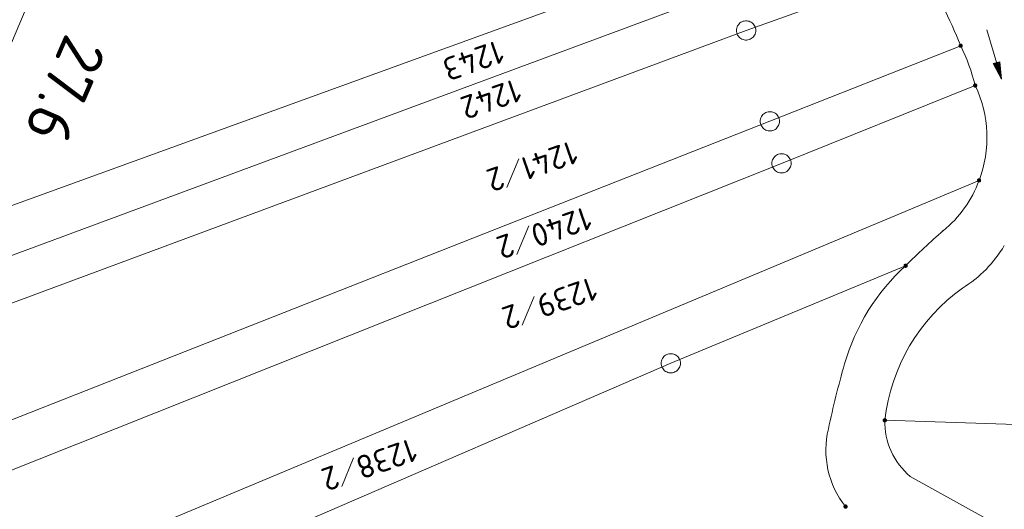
# Model space of a CAD drawing. Header units: metres. Extents: x 3425540 to 3446143, y 5432760 to 5444637.
# Tile 476 of 656: x 3436848 to 3436925, y 5443484 to 5443522. Entities that reach past the tile are written whole.
import ezdxf
from ezdxf.enums import TextEntityAlignment as Align

# ---------------------------------------------------------------- set-up
doc = ezdxf.new("R2010")
doc.units = ezdxf.units.M
for name, color, linetype, lineweight in [('B_Bestand', 9, 'Continuous', 18), ('B_Böschung', 9, 'Continuous', 18), ('B_Flurgrenzen', 9, 'Continuous', 18), ('B_Kilometrierung', 9, 'Continuous', 25)]:
    doc.layers.add(name, color=color, linetype=linetype, lineweight=lineweight)
doc.styles.get("Standard").update_dxf_attribs({"font": 'isocpeur.ttf'})

msp = doc.modelspace()

# ---------------------------------------------------------------- linework, layer by layer
at = {"layer": 'B_Bestand'}
for points in [[(3436923.29, 5443520.881), (3436924.421, 5443517.045), (3436923.786, 5443518.253), (3436924.299, 5443518.404), (3436924.421, 5443517.045)], [(3436923.86, 5443518.225), (3436924.355, 5443517.271), (3436924.252, 5443518.341), (3436923.86, 5443518.225)], [(3436923.918, 5443518.193), (3436924.301, 5443517.452), (3436924.22, 5443518.282), (3436923.918, 5443518.193)], [(3436923.977, 5443518.161), (3436924.243, 5443517.649), (3436924.189, 5443518.224), (3436923.977, 5443518.161)], [(3436924.036, 5443518.129), (3436924.19, 5443517.83), (3436924.157, 5443518.165), (3436924.036, 5443518.129)]]:
    msp.add_lwpolyline(points, dxfattribs=at)
at = {"layer": 'B_Böschung'}
msp.add_lwpolyline([(3436949.599, 5443755.213), (3436943.844, 5443739.775), (3436928.935, 5443705.578), (3436904.105, 5443648.88), (3436886.328, 5443608.486), (3436883.842, 5443603.534), (3436880.591, 5443595.52), (3436863.263, 5443557.28), (3436848.377, 5443521.878), (3436825.857, 5443468.664), (3436811.317, 5443436.606), (3436807.27, 5443427.302), (3436803.61, 5443420.851), (3436801.112, 5443415.272), (3436789.91, 5443388.974), (3436772.441, 5443349.386), (3436753.755, 5443307.835), (3436752.651, 5443307.312), (3436752.334, 5443307.398)], dxfattribs=at)
at = {"layer": 'B_Flurgrenzen'}
for p, q in [((3436916.286, 5443528.824), (3436839.027, 5443500.217)), ((3436841.103, 5443504.911), (3436902.044, 5443527.005)), ((3436904.589, 5443520.829), (3436918.243, 5443525.704)), ((3436837.294, 5443495.848), (3436904.589, 5443520.829)), ((3436921.257, 5443519.644), (3436906.437, 5443513.778)), ((3436907.34, 5443510.511), (3436922.386, 5443516.557)), ((3436906.437, 5443513.778), (3436832.511, 5443484.683)), ((3436830.639, 5443479.968), (3436907.34, 5443510.511)), ((3436886.93, 5443510.872), (3436886.009, 5443508.647)), ((3436922.684, 5443509.188), (3436825.856, 5443468.664)), ((3436887.701, 5443505.652), (3436886.779, 5443503.426)), ((3436898.742, 5443494.991), (3436916.98, 5443502.562)), ((3436888.129, 5443500.176), (3436887.207, 5443497.951)), ((3436823.16, 5443462.367), (3436898.742, 5443494.991)), ((3436915.361, 5443490.565), (3436967.809, 5443488.916)), ((3436874.103, 5443487.642), (3436873.182, 5443485.417)), ((3436917.335, 5443486.209), (3436940.658, 5443473.278))]:
    msp.add_line(p, q, dxfattribs=at)
for points in [[(3436905.339, 5443520.829), (3436905.333, 5443520.923), (3436905.315, 5443521.012), (3436905.286, 5443521.107), (3436905.245, 5443521.189), (3436905.191, 5443521.266), (3436905.132, 5443521.343), (3436905.067, 5443521.408), (3436904.991, 5443521.461), (3436904.908, 5443521.508), (3436904.819, 5443521.538), (3436904.731, 5443521.561), (3436904.636, 5443521.573), (3436904.542, 5443521.573), (3436904.447, 5443521.561), (3436904.359, 5443521.538), (3436904.27, 5443521.508), (3436904.187, 5443521.461), (3436904.111, 5443521.408), (3436904.046, 5443521.343), (3436903.987, 5443521.266), (3436903.933, 5443521.189), (3436903.892, 5443521.107), (3436903.863, 5443521.012), (3436903.845, 5443520.923), (3436903.839, 5443520.829), (3436903.845, 5443520.735), (3436903.863, 5443520.646), (3436903.892, 5443520.551), (3436903.933, 5443520.469), (3436903.987, 5443520.392), (3436904.046, 5443520.315), (3436904.111, 5443520.25), (3436904.187, 5443520.197), (3436904.27, 5443520.15), (3436904.359, 5443520.12), (3436904.447, 5443520.097), (3436904.542, 5443520.085), (3436904.636, 5443520.085), (3436904.731, 5443520.097), (3436904.819, 5443520.12), (3436904.908, 5443520.15), (3436904.991, 5443520.197), (3436905.067, 5443520.25), (3436905.132, 5443520.315), (3436905.191, 5443520.392), (3436905.245, 5443520.469), (3436905.286, 5443520.551), (3436905.315, 5443520.646), (3436905.333, 5443520.735), (3436905.339, 5443520.829)], [(3436921.382, 5443519.644), (3436921.381, 5443519.66), (3436921.378, 5443519.675), (3436921.373, 5443519.69), (3436921.366, 5443519.704), (3436921.358, 5443519.718), (3436921.349, 5443519.73), (3436921.337, 5443519.74), (3436921.324, 5443519.749), (3436921.31, 5443519.757), (3436921.295, 5443519.763), (3436921.281, 5443519.767), (3436921.265, 5443519.769), (3436921.249, 5443519.769), (3436921.233, 5443519.767), (3436921.219, 5443519.763), (3436921.204, 5443519.757), (3436921.19, 5443519.749), (3436921.177, 5443519.74), (3436921.165, 5443519.73), (3436921.156, 5443519.718), (3436921.148, 5443519.704), (3436921.141, 5443519.69), (3436921.136, 5443519.675), (3436921.133, 5443519.66), (3436921.132, 5443519.644), (3436921.133, 5443519.628), (3436921.136, 5443519.613), (3436921.141, 5443519.598), (3436921.148, 5443519.584), (3436921.156, 5443519.57), (3436921.165, 5443519.558), (3436921.177, 5443519.548), (3436921.19, 5443519.539), (3436921.204, 5443519.531), (3436921.219, 5443519.525), (3436921.233, 5443519.521), (3436921.249, 5443519.519), (3436921.265, 5443519.519), (3436921.281, 5443519.521), (3436921.295, 5443519.525), (3436921.31, 5443519.531), (3436921.324, 5443519.539), (3436921.337, 5443519.548), (3436921.349, 5443519.558), (3436921.358, 5443519.57), (3436921.366, 5443519.584), (3436921.373, 5443519.598), (3436921.378, 5443519.613), (3436921.381, 5443519.628), (3436921.382, 5443519.644)], [(3436921.357, 5443519.644), (3436921.356, 5443519.658), (3436921.353, 5443519.672), (3436921.349, 5443519.684), (3436921.343, 5443519.697), (3436921.334, 5443519.709), (3436921.324, 5443519.719), (3436921.313, 5443519.728), (3436921.301, 5443519.735), (3436921.288, 5443519.739), (3436921.275, 5443519.742), (3436921.261, 5443519.744), (3436921.246, 5443519.743), (3436921.232, 5443519.741), (3436921.22, 5443519.738), (3436921.207, 5443519.731), (3436921.195, 5443519.723), (3436921.185, 5443519.714), (3436921.175, 5443519.703), (3436921.168, 5443519.691), (3436921.163, 5443519.678), (3436921.159, 5443519.665), (3436921.157, 5443519.651), (3436921.157, 5443519.637), (3436921.159, 5443519.623), (3436921.163, 5443519.61), (3436921.168, 5443519.597), (3436921.175, 5443519.585), (3436921.185, 5443519.574), (3436921.195, 5443519.565), (3436921.207, 5443519.557), (3436921.22, 5443519.55), (3436921.232, 5443519.547), (3436921.246, 5443519.545), (3436921.261, 5443519.544), (3436921.275, 5443519.546), (3436921.288, 5443519.549), (3436921.301, 5443519.553), (3436921.313, 5443519.56), (3436921.324, 5443519.569), (3436921.334, 5443519.579), (3436921.343, 5443519.591), (3436921.349, 5443519.604), (3436921.353, 5443519.616), (3436921.356, 5443519.63), (3436921.357, 5443519.644)], [(3436921.333, 5443519.644), (3436921.332, 5443519.656), (3436921.329, 5443519.668), (3436921.324, 5443519.679), (3436921.318, 5443519.689), (3436921.309, 5443519.699), (3436921.3, 5443519.706), (3436921.289, 5443519.713), (3436921.278, 5443519.717), (3436921.266, 5443519.719), (3436921.254, 5443519.72), (3436921.242, 5443519.718), (3436921.23, 5443519.715), (3436921.22, 5443519.71), (3436921.209, 5443519.703), (3436921.2, 5443519.694), (3436921.193, 5443519.684), (3436921.187, 5443519.674), (3436921.183, 5443519.662), (3436921.181, 5443519.65), (3436921.181, 5443519.638), (3436921.183, 5443519.626), (3436921.187, 5443519.614), (3436921.193, 5443519.604), (3436921.2, 5443519.594), (3436921.209, 5443519.585), (3436921.219, 5443519.578), (3436921.23, 5443519.573), (3436921.242, 5443519.57), (3436921.254, 5443519.568), (3436921.266, 5443519.569), (3436921.278, 5443519.571), (3436921.289, 5443519.575), (3436921.3, 5443519.582), (3436921.309, 5443519.589), (3436921.318, 5443519.599), (3436921.324, 5443519.609), (3436921.329, 5443519.62), (3436921.332, 5443519.632), (3436921.333, 5443519.644)], [(3436921.308, 5443519.644), (3436921.307, 5443519.654), (3436921.304, 5443519.664), (3436921.299, 5443519.673), (3436921.293, 5443519.68), (3436921.286, 5443519.686), (3436921.277, 5443519.691), (3436921.267, 5443519.694), (3436921.257, 5443519.695), (3436921.247, 5443519.694), (3436921.237, 5443519.691), (3436921.228, 5443519.686), (3436921.221, 5443519.68), (3436921.215, 5443519.673), (3436921.21, 5443519.664), (3436921.207, 5443519.654), (3436921.206, 5443519.644), (3436921.207, 5443519.634), (3436921.21, 5443519.624), (3436921.215, 5443519.615), (3436921.221, 5443519.608), (3436921.228, 5443519.602), (3436921.237, 5443519.597), (3436921.247, 5443519.594), (3436921.257, 5443519.593), (3436921.267, 5443519.594), (3436921.277, 5443519.597), (3436921.286, 5443519.602), (3436921.293, 5443519.608), (3436921.299, 5443519.615), (3436921.304, 5443519.624), (3436921.307, 5443519.634), (3436921.308, 5443519.644)], [(3436921.284, 5443519.644), (3436921.283, 5443519.651), (3436921.28, 5443519.658), (3436921.275, 5443519.664), (3436921.269, 5443519.668), (3436921.262, 5443519.67), (3436921.255, 5443519.671), (3436921.248, 5443519.669), (3436921.241, 5443519.666), (3436921.236, 5443519.661), (3436921.232, 5443519.655), (3436921.23, 5443519.648), (3436921.23, 5443519.64), (3436921.232, 5443519.633), (3436921.236, 5443519.627), (3436921.241, 5443519.622), (3436921.248, 5443519.619), (3436921.255, 5443519.617), (3436921.262, 5443519.618), (3436921.269, 5443519.62), (3436921.275, 5443519.624), (3436921.28, 5443519.63), (3436921.283, 5443519.637), (3436921.284, 5443519.644)], [(3436922.511, 5443516.557), (3436922.51, 5443516.573), (3436922.507, 5443516.588), (3436922.502, 5443516.603), (3436922.495, 5443516.617), (3436922.487, 5443516.631), (3436922.478, 5443516.643), (3436922.466, 5443516.653), (3436922.453, 5443516.662), (3436922.439, 5443516.67), (3436922.424, 5443516.676), (3436922.41, 5443516.68), (3436922.394, 5443516.682), (3436922.378, 5443516.682), (3436922.362, 5443516.68), (3436922.348, 5443516.676), (3436922.333, 5443516.67), (3436922.319, 5443516.662), (3436922.306, 5443516.653), (3436922.294, 5443516.643), (3436922.285, 5443516.631), (3436922.277, 5443516.617), (3436922.27, 5443516.603), (3436922.265, 5443516.588), (3436922.262, 5443516.573), (3436922.261, 5443516.557), (3436922.262, 5443516.541), (3436922.265, 5443516.526), (3436922.27, 5443516.511), (3436922.277, 5443516.497), (3436922.285, 5443516.483), (3436922.294, 5443516.471), (3436922.306, 5443516.461), (3436922.319, 5443516.452), (3436922.333, 5443516.444), (3436922.348, 5443516.438), (3436922.362, 5443516.434), (3436922.378, 5443516.432), (3436922.394, 5443516.432), (3436922.41, 5443516.434), (3436922.424, 5443516.438), (3436922.439, 5443516.444), (3436922.453, 5443516.452), (3436922.466, 5443516.461), (3436922.478, 5443516.471), (3436922.487, 5443516.483), (3436922.495, 5443516.497), (3436922.502, 5443516.511), (3436922.507, 5443516.526), (3436922.51, 5443516.541), (3436922.511, 5443516.557)], [(3436922.486, 5443516.557), (3436922.485, 5443516.571), (3436922.482, 5443516.585), (3436922.478, 5443516.597), (3436922.472, 5443516.61), (3436922.463, 5443516.622), (3436922.453, 5443516.632), (3436922.442, 5443516.641), (3436922.43, 5443516.648), (3436922.417, 5443516.652), (3436922.404, 5443516.655), (3436922.39, 5443516.657), (3436922.375, 5443516.656), (3436922.361, 5443516.654), (3436922.349, 5443516.651), (3436922.336, 5443516.644), (3436922.324, 5443516.636), (3436922.314, 5443516.627), (3436922.304, 5443516.616), (3436922.297, 5443516.604), (3436922.292, 5443516.591), (3436922.288, 5443516.578), (3436922.286, 5443516.564), (3436922.286, 5443516.55), (3436922.288, 5443516.536), (3436922.292, 5443516.523), (3436922.297, 5443516.51), (3436922.304, 5443516.498), (3436922.314, 5443516.487), (3436922.324, 5443516.478), (3436922.336, 5443516.47), (3436922.349, 5443516.463), (3436922.361, 5443516.46), (3436922.375, 5443516.458), (3436922.39, 5443516.457), (3436922.404, 5443516.459), (3436922.417, 5443516.462), (3436922.43, 5443516.466), (3436922.442, 5443516.473), (3436922.453, 5443516.482), (3436922.463, 5443516.492), (3436922.472, 5443516.504), (3436922.478, 5443516.517), (3436922.482, 5443516.529), (3436922.485, 5443516.543), (3436922.486, 5443516.557)], [(3436922.462, 5443516.557), (3436922.461, 5443516.569), (3436922.458, 5443516.581), (3436922.453, 5443516.592), (3436922.447, 5443516.602), (3436922.438, 5443516.612), (3436922.429, 5443516.619), (3436922.418, 5443516.626), (3436922.407, 5443516.63), (3436922.395, 5443516.632), (3436922.383, 5443516.633), (3436922.371, 5443516.631), (3436922.359, 5443516.628), (3436922.349, 5443516.623), (3436922.338, 5443516.616), (3436922.329, 5443516.607), (3436922.322, 5443516.597), (3436922.316, 5443516.587), (3436922.312, 5443516.575), (3436922.31, 5443516.563), (3436922.31, 5443516.551), (3436922.312, 5443516.539), (3436922.316, 5443516.527), (3436922.322, 5443516.517), (3436922.329, 5443516.507), (3436922.338, 5443516.498), (3436922.348, 5443516.491), (3436922.359, 5443516.486), (3436922.371, 5443516.483), (3436922.383, 5443516.481), (3436922.395, 5443516.482), (3436922.407, 5443516.484), (3436922.418, 5443516.488), (3436922.429, 5443516.495), (3436922.438, 5443516.502), (3436922.447, 5443516.512), (3436922.453, 5443516.522), (3436922.458, 5443516.533), (3436922.461, 5443516.545), (3436922.462, 5443516.557)], [(3436922.437, 5443516.557), (3436922.436, 5443516.567), (3436922.433, 5443516.577), (3436922.428, 5443516.586), (3436922.422, 5443516.593), (3436922.415, 5443516.599), (3436922.406, 5443516.604), (3436922.396, 5443516.607), (3436922.386, 5443516.608), (3436922.376, 5443516.607), (3436922.366, 5443516.604), (3436922.357, 5443516.599), (3436922.35, 5443516.593), (3436922.344, 5443516.586), (3436922.339, 5443516.577), (3436922.336, 5443516.567), (3436922.335, 5443516.557), (3436922.336, 5443516.547), (3436922.339, 5443516.537), (3436922.344, 5443516.528), (3436922.35, 5443516.521), (3436922.357, 5443516.515), (3436922.366, 5443516.51), (3436922.376, 5443516.507), (3436922.386, 5443516.506), (3436922.396, 5443516.507), (3436922.406, 5443516.51), (3436922.415, 5443516.515), (3436922.422, 5443516.521), (3436922.428, 5443516.528), (3436922.433, 5443516.537), (3436922.436, 5443516.547), (3436922.437, 5443516.557)], [(3436922.413, 5443516.557), (3436922.412, 5443516.564), (3436922.409, 5443516.571), (3436922.404, 5443516.577), (3436922.398, 5443516.581), (3436922.391, 5443516.583), (3436922.384, 5443516.584), (3436922.377, 5443516.582), (3436922.37, 5443516.579), (3436922.365, 5443516.574), (3436922.361, 5443516.568), (3436922.359, 5443516.561), (3436922.359, 5443516.553), (3436922.361, 5443516.546), (3436922.365, 5443516.54), (3436922.37, 5443516.535), (3436922.377, 5443516.532), (3436922.384, 5443516.53), (3436922.391, 5443516.531), (3436922.398, 5443516.533), (3436922.404, 5443516.537), (3436922.409, 5443516.543), (3436922.412, 5443516.55), (3436922.413, 5443516.557)], [(3436907.187, 5443513.778), (3436907.181, 5443513.872), (3436907.163, 5443513.961), (3436907.134, 5443514.056), (3436907.093, 5443514.138), (3436907.039, 5443514.215), (3436906.98, 5443514.292), (3436906.915, 5443514.357), (3436906.839, 5443514.41), (3436906.756, 5443514.457), (3436906.667, 5443514.487), (3436906.579, 5443514.51), (3436906.484, 5443514.522), (3436906.39, 5443514.522), (3436906.295, 5443514.51), (3436906.207, 5443514.487), (3436906.118, 5443514.457), (3436906.035, 5443514.41), (3436905.959, 5443514.357), (3436905.894, 5443514.292), (3436905.835, 5443514.215), (3436905.781, 5443514.138), (3436905.74, 5443514.056), (3436905.711, 5443513.961), (3436905.693, 5443513.872), (3436905.687, 5443513.778), (3436905.693, 5443513.684), (3436905.711, 5443513.595), (3436905.74, 5443513.5), (3436905.781, 5443513.418), (3436905.835, 5443513.341), (3436905.894, 5443513.264), (3436905.959, 5443513.199), (3436906.035, 5443513.146), (3436906.118, 5443513.099), (3436906.207, 5443513.069), (3436906.295, 5443513.046), (3436906.39, 5443513.034), (3436906.484, 5443513.034), (3436906.579, 5443513.046), (3436906.667, 5443513.069), (3436906.756, 5443513.099), (3436906.839, 5443513.146), (3436906.915, 5443513.199), (3436906.98, 5443513.264), (3436907.039, 5443513.341), (3436907.093, 5443513.418), (3436907.134, 5443513.5), (3436907.163, 5443513.595), (3436907.181, 5443513.684), (3436907.187, 5443513.778)], [(3436908.09, 5443510.511), (3436908.084, 5443510.605), (3436908.066, 5443510.694), (3436908.037, 5443510.789), (3436907.996, 5443510.871), (3436907.942, 5443510.948), (3436907.883, 5443511.025), (3436907.818, 5443511.09), (3436907.742, 5443511.143), (3436907.659, 5443511.19), (3436907.57, 5443511.22), (3436907.482, 5443511.243), (3436907.387, 5443511.255), (3436907.293, 5443511.255), (3436907.198, 5443511.243), (3436907.11, 5443511.22), (3436907.021, 5443511.19), (3436906.938, 5443511.143), (3436906.862, 5443511.09), (3436906.797, 5443511.025), (3436906.738, 5443510.948), (3436906.684, 5443510.871), (3436906.643, 5443510.789), (3436906.614, 5443510.694), (3436906.596, 5443510.605), (3436906.59, 5443510.511), (3436906.596, 5443510.417), (3436906.614, 5443510.328), (3436906.643, 5443510.233), (3436906.684, 5443510.151), (3436906.738, 5443510.074), (3436906.797, 5443509.997), (3436906.862, 5443509.932), (3436906.938, 5443509.879), (3436907.021, 5443509.832), (3436907.11, 5443509.802), (3436907.198, 5443509.779), (3436907.293, 5443509.767), (3436907.387, 5443509.767), (3436907.482, 5443509.779), (3436907.57, 5443509.802), (3436907.659, 5443509.832), (3436907.742, 5443509.879), (3436907.818, 5443509.932), (3436907.883, 5443509.997), (3436907.942, 5443510.074), (3436907.996, 5443510.151), (3436908.037, 5443510.233), (3436908.066, 5443510.328), (3436908.084, 5443510.417), (3436908.09, 5443510.511)], [(3436922.809, 5443509.188), (3436922.808, 5443509.204), (3436922.805, 5443509.219), (3436922.8, 5443509.234), (3436922.793, 5443509.248), (3436922.785, 5443509.262), (3436922.776, 5443509.274), (3436922.764, 5443509.284), (3436922.751, 5443509.293), (3436922.737, 5443509.301), (3436922.722, 5443509.307), (3436922.708, 5443509.311), (3436922.692, 5443509.313), (3436922.676, 5443509.313), (3436922.66, 5443509.311), (3436922.646, 5443509.307), (3436922.631, 5443509.301), (3436922.617, 5443509.293), (3436922.604, 5443509.284), (3436922.592, 5443509.274), (3436922.583, 5443509.262), (3436922.575, 5443509.248), (3436922.568, 5443509.234), (3436922.563, 5443509.219), (3436922.56, 5443509.204), (3436922.559, 5443509.188), (3436922.56, 5443509.172), (3436922.563, 5443509.157), (3436922.568, 5443509.142), (3436922.575, 5443509.128), (3436922.583, 5443509.114), (3436922.592, 5443509.102), (3436922.604, 5443509.092), (3436922.617, 5443509.083), (3436922.631, 5443509.075), (3436922.646, 5443509.069), (3436922.66, 5443509.065), (3436922.676, 5443509.063), (3436922.692, 5443509.063), (3436922.708, 5443509.065), (3436922.722, 5443509.069), (3436922.737, 5443509.075), (3436922.751, 5443509.083), (3436922.764, 5443509.092), (3436922.776, 5443509.102), (3436922.785, 5443509.114), (3436922.793, 5443509.128), (3436922.8, 5443509.142), (3436922.805, 5443509.157), (3436922.808, 5443509.172), (3436922.809, 5443509.188)], [(3436922.784, 5443509.188), (3436922.783, 5443509.202), (3436922.78, 5443509.216), (3436922.776, 5443509.228), (3436922.77, 5443509.241), (3436922.761, 5443509.253), (3436922.751, 5443509.263), (3436922.74, 5443509.272), (3436922.728, 5443509.279), (3436922.715, 5443509.283), (3436922.702, 5443509.286), (3436922.688, 5443509.288), (3436922.673, 5443509.287), (3436922.659, 5443509.285), (3436922.647, 5443509.282), (3436922.634, 5443509.275), (3436922.622, 5443509.267), (3436922.612, 5443509.258), (3436922.602, 5443509.247), (3436922.595, 5443509.235), (3436922.59, 5443509.222), (3436922.586, 5443509.209), (3436922.584, 5443509.195), (3436922.584, 5443509.181), (3436922.586, 5443509.167), (3436922.59, 5443509.154), (3436922.595, 5443509.141), (3436922.602, 5443509.129), (3436922.612, 5443509.118), (3436922.622, 5443509.109), (3436922.634, 5443509.101), (3436922.647, 5443509.094), (3436922.659, 5443509.091), (3436922.673, 5443509.089), (3436922.688, 5443509.088), (3436922.702, 5443509.09), (3436922.715, 5443509.093), (3436922.728, 5443509.097), (3436922.74, 5443509.104), (3436922.751, 5443509.113), (3436922.761, 5443509.123), (3436922.77, 5443509.135), (3436922.776, 5443509.148), (3436922.78, 5443509.16), (3436922.783, 5443509.174), (3436922.784, 5443509.188)], [(3436922.76, 5443509.188), (3436922.759, 5443509.2), (3436922.756, 5443509.212), (3436922.751, 5443509.223), (3436922.745, 5443509.233), (3436922.736, 5443509.243), (3436922.727, 5443509.25), (3436922.716, 5443509.257), (3436922.705, 5443509.261), (3436922.693, 5443509.263), (3436922.681, 5443509.264), (3436922.669, 5443509.262), (3436922.657, 5443509.259), (3436922.647, 5443509.254), (3436922.636, 5443509.247), (3436922.627, 5443509.238), (3436922.62, 5443509.228), (3436922.614, 5443509.218), (3436922.61, 5443509.206), (3436922.608, 5443509.194), (3436922.608, 5443509.182), (3436922.61, 5443509.17), (3436922.614, 5443509.158), (3436922.62, 5443509.148), (3436922.627, 5443509.138), (3436922.636, 5443509.129), (3436922.646, 5443509.122), (3436922.657, 5443509.117), (3436922.669, 5443509.114), (3436922.681, 5443509.112), (3436922.693, 5443509.113), (3436922.705, 5443509.115), (3436922.716, 5443509.119), (3436922.727, 5443509.126), (3436922.736, 5443509.133), (3436922.745, 5443509.143), (3436922.751, 5443509.153), (3436922.756, 5443509.164), (3436922.759, 5443509.176), (3436922.76, 5443509.188)], [(3436922.735, 5443509.188), (3436922.734, 5443509.198), (3436922.731, 5443509.208), (3436922.726, 5443509.217), (3436922.72, 5443509.224), (3436922.713, 5443509.23), (3436922.704, 5443509.235), (3436922.694, 5443509.238), (3436922.684, 5443509.239), (3436922.674, 5443509.238), (3436922.664, 5443509.235), (3436922.655, 5443509.23), (3436922.648, 5443509.224), (3436922.642, 5443509.217), (3436922.637, 5443509.208), (3436922.634, 5443509.198), (3436922.633, 5443509.188), (3436922.634, 5443509.178), (3436922.637, 5443509.168), (3436922.642, 5443509.159), (3436922.648, 5443509.152), (3436922.655, 5443509.146), (3436922.664, 5443509.141), (3436922.674, 5443509.138), (3436922.684, 5443509.137), (3436922.694, 5443509.138), (3436922.704, 5443509.141), (3436922.713, 5443509.146), (3436922.72, 5443509.152), (3436922.726, 5443509.159), (3436922.731, 5443509.168), (3436922.734, 5443509.178), (3436922.735, 5443509.188)], [(3436922.711, 5443509.188), (3436922.71, 5443509.195), (3436922.707, 5443509.202), (3436922.702, 5443509.208), (3436922.696, 5443509.212), (3436922.689, 5443509.214), (3436922.682, 5443509.215), (3436922.675, 5443509.213), (3436922.668, 5443509.21), (3436922.663, 5443509.205), (3436922.659, 5443509.199), (3436922.657, 5443509.192), (3436922.657, 5443509.184), (3436922.659, 5443509.177), (3436922.663, 5443509.171), (3436922.668, 5443509.166), (3436922.675, 5443509.163), (3436922.682, 5443509.161), (3436922.689, 5443509.162), (3436922.696, 5443509.164), (3436922.702, 5443509.168), (3436922.707, 5443509.174), (3436922.71, 5443509.181), (3436922.711, 5443509.188)], [(3436917.105, 5443502.562), (3436917.104, 5443502.578), (3436917.101, 5443502.593), (3436917.096, 5443502.608), (3436917.089, 5443502.622), (3436917.081, 5443502.636), (3436917.072, 5443502.648), (3436917.06, 5443502.658), (3436917.047, 5443502.667), (3436917.033, 5443502.675), (3436917.018, 5443502.681), (3436917.004, 5443502.685), (3436916.988, 5443502.687), (3436916.972, 5443502.687), (3436916.956, 5443502.685), (3436916.942, 5443502.681), (3436916.927, 5443502.675), (3436916.913, 5443502.667), (3436916.9, 5443502.658), (3436916.888, 5443502.648), (3436916.879, 5443502.636), (3436916.871, 5443502.622), (3436916.864, 5443502.608), (3436916.859, 5443502.593), (3436916.856, 5443502.578), (3436916.855, 5443502.562), (3436916.856, 5443502.546), (3436916.859, 5443502.531), (3436916.864, 5443502.516), (3436916.871, 5443502.502), (3436916.879, 5443502.488), (3436916.888, 5443502.476), (3436916.9, 5443502.466), (3436916.913, 5443502.457), (3436916.927, 5443502.449), (3436916.942, 5443502.443), (3436916.956, 5443502.439), (3436916.972, 5443502.437), (3436916.988, 5443502.437), (3436917.004, 5443502.439), (3436917.018, 5443502.443), (3436917.033, 5443502.449), (3436917.047, 5443502.457), (3436917.06, 5443502.466), (3436917.072, 5443502.476), (3436917.081, 5443502.488), (3436917.089, 5443502.502), (3436917.096, 5443502.516), (3436917.101, 5443502.531), (3436917.104, 5443502.546), (3436917.105, 5443502.562)], [(3436917.08, 5443502.562), (3436917.079, 5443502.576), (3436917.076, 5443502.59), (3436917.072, 5443502.602), (3436917.066, 5443502.615), (3436917.057, 5443502.627), (3436917.047, 5443502.637), (3436917.036, 5443502.646), (3436917.024, 5443502.653), (3436917.011, 5443502.657), (3436916.998, 5443502.66), (3436916.984, 5443502.662), (3436916.969, 5443502.661), (3436916.955, 5443502.659), (3436916.943, 5443502.656), (3436916.93, 5443502.649), (3436916.918, 5443502.641), (3436916.908, 5443502.632), (3436916.898, 5443502.621), (3436916.891, 5443502.609), (3436916.886, 5443502.596), (3436916.882, 5443502.583), (3436916.88, 5443502.569), (3436916.88, 5443502.555), (3436916.882, 5443502.541), (3436916.886, 5443502.528), (3436916.891, 5443502.515), (3436916.898, 5443502.503), (3436916.908, 5443502.492), (3436916.918, 5443502.483), (3436916.93, 5443502.475), (3436916.943, 5443502.468), (3436916.955, 5443502.465), (3436916.969, 5443502.463), (3436916.984, 5443502.462), (3436916.998, 5443502.464), (3436917.011, 5443502.467), (3436917.024, 5443502.471), (3436917.036, 5443502.478), (3436917.047, 5443502.487), (3436917.057, 5443502.497), (3436917.066, 5443502.509), (3436917.072, 5443502.522), (3436917.076, 5443502.534), (3436917.079, 5443502.548), (3436917.08, 5443502.562)], [(3436917.056, 5443502.562), (3436917.055, 5443502.574), (3436917.052, 5443502.586), (3436917.047, 5443502.597), (3436917.041, 5443502.607), (3436917.032, 5443502.617), (3436917.023, 5443502.624), (3436917.012, 5443502.631), (3436917.001, 5443502.635), (3436916.989, 5443502.637), (3436916.977, 5443502.638), (3436916.965, 5443502.636), (3436916.953, 5443502.633), (3436916.943, 5443502.628), (3436916.932, 5443502.621), (3436916.923, 5443502.612), (3436916.916, 5443502.602), (3436916.91, 5443502.592), (3436916.906, 5443502.58), (3436916.904, 5443502.568), (3436916.904, 5443502.556), (3436916.906, 5443502.544), (3436916.91, 5443502.532), (3436916.916, 5443502.522), (3436916.923, 5443502.512), (3436916.932, 5443502.503), (3436916.942, 5443502.496), (3436916.953, 5443502.491), (3436916.965, 5443502.488), (3436916.977, 5443502.486), (3436916.989, 5443502.487), (3436917.001, 5443502.489), (3436917.012, 5443502.493), (3436917.023, 5443502.5), (3436917.032, 5443502.507), (3436917.041, 5443502.517), (3436917.047, 5443502.527), (3436917.052, 5443502.538), (3436917.055, 5443502.55), (3436917.056, 5443502.562)], [(3436917.031, 5443502.562), (3436917.03, 5443502.572), (3436917.027, 5443502.582), (3436917.022, 5443502.591), (3436917.016, 5443502.598), (3436917.009, 5443502.604), (3436917, 5443502.609), (3436916.99, 5443502.612), (3436916.98, 5443502.613), (3436916.97, 5443502.612), (3436916.96, 5443502.609), (3436916.951, 5443502.604), (3436916.944, 5443502.598), (3436916.938, 5443502.591), (3436916.933, 5443502.582), (3436916.93, 5443502.572), (3436916.929, 5443502.562), (3436916.93, 5443502.552), (3436916.933, 5443502.542), (3436916.938, 5443502.533), (3436916.944, 5443502.526), (3436916.951, 5443502.52), (3436916.96, 5443502.515), (3436916.97, 5443502.512), (3436916.98, 5443502.511), (3436916.99, 5443502.512), (3436917, 5443502.515), (3436917.009, 5443502.52), (3436917.016, 5443502.526), (3436917.022, 5443502.533), (3436917.027, 5443502.542), (3436917.03, 5443502.552), (3436917.031, 5443502.562)], [(3436917.007, 5443502.562), (3436917.006, 5443502.569), (3436917.003, 5443502.576), (3436916.998, 5443502.582), (3436916.992, 5443502.586), (3436916.985, 5443502.588), (3436916.978, 5443502.589), (3436916.971, 5443502.587), (3436916.964, 5443502.584), (3436916.959, 5443502.579), (3436916.955, 5443502.573), (3436916.953, 5443502.566), (3436916.953, 5443502.558), (3436916.955, 5443502.551), (3436916.959, 5443502.545), (3436916.964, 5443502.54), (3436916.971, 5443502.537), (3436916.978, 5443502.535), (3436916.985, 5443502.536), (3436916.992, 5443502.538), (3436916.998, 5443502.542), (3436917.003, 5443502.548), (3436917.006, 5443502.555), (3436917.007, 5443502.562)], [(3436899.492, 5443494.991), (3436899.486, 5443495.085), (3436899.468, 5443495.174), (3436899.439, 5443495.269), (3436899.398, 5443495.351), (3436899.344, 5443495.428), (3436899.285, 5443495.505), (3436899.22, 5443495.57), (3436899.144, 5443495.623), (3436899.061, 5443495.67), (3436898.972, 5443495.7), (3436898.884, 5443495.723), (3436898.789, 5443495.735), (3436898.695, 5443495.735), (3436898.6, 5443495.723), (3436898.512, 5443495.7), (3436898.423, 5443495.67), (3436898.34, 5443495.623), (3436898.264, 5443495.57), (3436898.199, 5443495.505), (3436898.14, 5443495.428), (3436898.086, 5443495.351), (3436898.045, 5443495.269), (3436898.016, 5443495.174), (3436897.998, 5443495.085), (3436897.992, 5443494.991), (3436897.998, 5443494.897), (3436898.016, 5443494.808), (3436898.045, 5443494.713), (3436898.086, 5443494.631), (3436898.14, 5443494.554), (3436898.199, 5443494.477), (3436898.264, 5443494.412), (3436898.34, 5443494.359), (3436898.423, 5443494.312), (3436898.512, 5443494.282), (3436898.6, 5443494.259), (3436898.695, 5443494.247), (3436898.789, 5443494.247), (3436898.884, 5443494.259), (3436898.972, 5443494.282), (3436899.061, 5443494.312), (3436899.144, 5443494.359), (3436899.22, 5443494.412), (3436899.285, 5443494.477), (3436899.344, 5443494.554), (3436899.398, 5443494.631), (3436899.439, 5443494.713), (3436899.468, 5443494.808), (3436899.486, 5443494.897), (3436899.492, 5443494.991)], [(3436915.486, 5443490.565), (3436915.485, 5443490.581), (3436915.482, 5443490.596), (3436915.477, 5443490.611), (3436915.47, 5443490.625), (3436915.462, 5443490.639), (3436915.453, 5443490.651), (3436915.441, 5443490.661), (3436915.428, 5443490.67), (3436915.414, 5443490.678), (3436915.399, 5443490.684), (3436915.385, 5443490.688), (3436915.369, 5443490.69), (3436915.353, 5443490.69), (3436915.337, 5443490.688), (3436915.323, 5443490.684), (3436915.308, 5443490.678), (3436915.294, 5443490.67), (3436915.281, 5443490.661), (3436915.269, 5443490.651), (3436915.26, 5443490.639), (3436915.252, 5443490.625), (3436915.245, 5443490.611), (3436915.24, 5443490.596), (3436915.237, 5443490.581), (3436915.236, 5443490.565), (3436915.237, 5443490.549), (3436915.24, 5443490.534), (3436915.245, 5443490.519), (3436915.252, 5443490.505), (3436915.26, 5443490.491), (3436915.269, 5443490.479), (3436915.281, 5443490.469), (3436915.294, 5443490.46), (3436915.308, 5443490.452), (3436915.323, 5443490.446), (3436915.337, 5443490.442), (3436915.353, 5443490.44), (3436915.369, 5443490.44), (3436915.385, 5443490.442), (3436915.399, 5443490.446), (3436915.414, 5443490.452), (3436915.428, 5443490.46), (3436915.441, 5443490.469), (3436915.453, 5443490.479), (3436915.462, 5443490.491), (3436915.47, 5443490.505), (3436915.477, 5443490.519), (3436915.482, 5443490.534), (3436915.485, 5443490.549), (3436915.486, 5443490.565)], [(3436915.461, 5443490.565), (3436915.46, 5443490.579), (3436915.457, 5443490.593), (3436915.453, 5443490.605), (3436915.447, 5443490.618), (3436915.438, 5443490.63), (3436915.428, 5443490.64), (3436915.417, 5443490.649), (3436915.405, 5443490.656), (3436915.392, 5443490.66), (3436915.379, 5443490.663), (3436915.365, 5443490.665), (3436915.35, 5443490.664), (3436915.336, 5443490.662), (3436915.324, 5443490.659), (3436915.311, 5443490.652), (3436915.299, 5443490.644), (3436915.289, 5443490.635), (3436915.279, 5443490.624), (3436915.272, 5443490.612), (3436915.267, 5443490.599), (3436915.263, 5443490.586), (3436915.261, 5443490.572), (3436915.261, 5443490.558), (3436915.263, 5443490.544), (3436915.267, 5443490.531), (3436915.272, 5443490.518), (3436915.279, 5443490.506), (3436915.289, 5443490.495), (3436915.299, 5443490.486), (3436915.311, 5443490.478), (3436915.324, 5443490.471), (3436915.336, 5443490.468), (3436915.35, 5443490.466), (3436915.365, 5443490.465), (3436915.379, 5443490.467), (3436915.392, 5443490.47), (3436915.405, 5443490.474), (3436915.417, 5443490.481), (3436915.428, 5443490.49), (3436915.438, 5443490.5), (3436915.447, 5443490.512), (3436915.453, 5443490.525), (3436915.457, 5443490.537), (3436915.46, 5443490.551), (3436915.461, 5443490.565)], [(3436915.437, 5443490.565), (3436915.436, 5443490.577), (3436915.433, 5443490.589), (3436915.428, 5443490.6), (3436915.422, 5443490.61), (3436915.413, 5443490.62), (3436915.404, 5443490.627), (3436915.393, 5443490.634), (3436915.382, 5443490.638), (3436915.37, 5443490.64), (3436915.358, 5443490.641), (3436915.346, 5443490.639), (3436915.334, 5443490.636), (3436915.324, 5443490.631), (3436915.313, 5443490.624), (3436915.304, 5443490.615), (3436915.297, 5443490.605), (3436915.291, 5443490.595), (3436915.287, 5443490.583), (3436915.285, 5443490.571), (3436915.285, 5443490.559), (3436915.287, 5443490.547), (3436915.291, 5443490.535), (3436915.297, 5443490.525), (3436915.304, 5443490.515), (3436915.313, 5443490.506), (3436915.323, 5443490.499), (3436915.334, 5443490.494), (3436915.346, 5443490.491), (3436915.358, 5443490.489), (3436915.37, 5443490.49), (3436915.382, 5443490.492), (3436915.393, 5443490.496), (3436915.404, 5443490.503), (3436915.413, 5443490.51), (3436915.422, 5443490.52), (3436915.428, 5443490.53), (3436915.433, 5443490.541), (3436915.436, 5443490.553), (3436915.437, 5443490.565)], [(3436915.412, 5443490.565), (3436915.411, 5443490.575), (3436915.408, 5443490.585), (3436915.403, 5443490.594), (3436915.397, 5443490.601), (3436915.39, 5443490.607), (3436915.381, 5443490.612), (3436915.371, 5443490.615), (3436915.361, 5443490.616), (3436915.351, 5443490.615), (3436915.341, 5443490.612), (3436915.332, 5443490.607), (3436915.325, 5443490.601), (3436915.319, 5443490.594), (3436915.314, 5443490.585), (3436915.311, 5443490.575), (3436915.31, 5443490.565), (3436915.311, 5443490.555), (3436915.314, 5443490.545), (3436915.319, 5443490.536), (3436915.325, 5443490.529), (3436915.332, 5443490.523), (3436915.341, 5443490.518), (3436915.351, 5443490.515), (3436915.361, 5443490.514), (3436915.371, 5443490.515), (3436915.381, 5443490.518), (3436915.39, 5443490.523), (3436915.397, 5443490.529), (3436915.403, 5443490.536), (3436915.408, 5443490.545), (3436915.411, 5443490.555), (3436915.412, 5443490.565)], [(3436915.388, 5443490.565), (3436915.387, 5443490.572), (3436915.384, 5443490.579), (3436915.379, 5443490.585), (3436915.373, 5443490.589), (3436915.366, 5443490.591), (3436915.359, 5443490.592), (3436915.352, 5443490.59), (3436915.345, 5443490.587), (3436915.34, 5443490.582), (3436915.336, 5443490.576), (3436915.334, 5443490.569), (3436915.334, 5443490.561), (3436915.336, 5443490.554), (3436915.34, 5443490.548), (3436915.345, 5443490.543), (3436915.352, 5443490.54), (3436915.359, 5443490.538), (3436915.366, 5443490.539), (3436915.373, 5443490.541), (3436915.379, 5443490.545), (3436915.384, 5443490.551), (3436915.387, 5443490.558), (3436915.388, 5443490.565)], [(3436912.441, 5443483.863), (3436912.44, 5443483.879), (3436912.437, 5443483.894), (3436912.432, 5443483.909), (3436912.425, 5443483.923), (3436912.417, 5443483.937), (3436912.408, 5443483.949), (3436912.396, 5443483.959), (3436912.383, 5443483.968), (3436912.369, 5443483.976), (3436912.354, 5443483.982), (3436912.34, 5443483.986), (3436912.324, 5443483.988), (3436912.308, 5443483.988), (3436912.292, 5443483.986), (3436912.278, 5443483.982), (3436912.263, 5443483.976), (3436912.249, 5443483.968), (3436912.236, 5443483.959), (3436912.224, 5443483.949), (3436912.215, 5443483.937), (3436912.207, 5443483.923), (3436912.2, 5443483.909), (3436912.195, 5443483.894), (3436912.192, 5443483.879), (3436912.191, 5443483.863), (3436912.192, 5443483.847), (3436912.195, 5443483.832), (3436912.2, 5443483.817), (3436912.207, 5443483.803), (3436912.215, 5443483.789), (3436912.224, 5443483.777), (3436912.236, 5443483.767), (3436912.249, 5443483.758), (3436912.263, 5443483.75), (3436912.278, 5443483.744), (3436912.292, 5443483.74), (3436912.308, 5443483.738), (3436912.324, 5443483.738), (3436912.34, 5443483.74), (3436912.354, 5443483.744), (3436912.369, 5443483.75), (3436912.383, 5443483.758), (3436912.396, 5443483.767), (3436912.408, 5443483.777), (3436912.417, 5443483.789), (3436912.425, 5443483.803), (3436912.432, 5443483.817), (3436912.437, 5443483.832), (3436912.44, 5443483.847), (3436912.441, 5443483.863)], [(3436912.416, 5443483.863), (3436912.415, 5443483.877), (3436912.412, 5443483.891), (3436912.408, 5443483.903), (3436912.402, 5443483.916), (3436912.393, 5443483.928), (3436912.383, 5443483.938), (3436912.372, 5443483.947), (3436912.36, 5443483.954), (3436912.347, 5443483.958), (3436912.334, 5443483.961), (3436912.32, 5443483.963), (3436912.305, 5443483.962), (3436912.291, 5443483.96), (3436912.279, 5443483.957), (3436912.266, 5443483.95), (3436912.254, 5443483.942), (3436912.244, 5443483.933), (3436912.234, 5443483.922), (3436912.227, 5443483.91), (3436912.222, 5443483.897), (3436912.218, 5443483.884), (3436912.216, 5443483.87), (3436912.216, 5443483.856), (3436912.218, 5443483.842), (3436912.222, 5443483.829), (3436912.227, 5443483.816), (3436912.234, 5443483.804), (3436912.244, 5443483.793), (3436912.254, 5443483.784), (3436912.266, 5443483.776), (3436912.279, 5443483.769), (3436912.291, 5443483.766), (3436912.305, 5443483.764), (3436912.32, 5443483.763), (3436912.334, 5443483.765), (3436912.347, 5443483.768), (3436912.36, 5443483.772), (3436912.372, 5443483.779), (3436912.383, 5443483.788), (3436912.393, 5443483.798), (3436912.402, 5443483.81), (3436912.408, 5443483.823), (3436912.412, 5443483.835), (3436912.415, 5443483.849), (3436912.416, 5443483.863)], [(3436912.392, 5443483.863), (3436912.391, 5443483.875), (3436912.388, 5443483.887), (3436912.383, 5443483.898), (3436912.377, 5443483.908), (3436912.368, 5443483.918), (3436912.359, 5443483.925), (3436912.348, 5443483.932), (3436912.337, 5443483.936), (3436912.325, 5443483.938), (3436912.313, 5443483.939), (3436912.301, 5443483.937), (3436912.289, 5443483.934), (3436912.279, 5443483.929), (3436912.268, 5443483.922), (3436912.259, 5443483.913), (3436912.252, 5443483.903), (3436912.246, 5443483.893), (3436912.242, 5443483.881), (3436912.24, 5443483.869), (3436912.24, 5443483.857), (3436912.242, 5443483.845), (3436912.246, 5443483.833), (3436912.252, 5443483.823), (3436912.259, 5443483.813), (3436912.268, 5443483.804), (3436912.278, 5443483.797), (3436912.289, 5443483.792), (3436912.301, 5443483.789), (3436912.313, 5443483.787), (3436912.325, 5443483.788), (3436912.337, 5443483.79), (3436912.348, 5443483.794), (3436912.359, 5443483.801), (3436912.368, 5443483.808), (3436912.377, 5443483.818), (3436912.383, 5443483.828), (3436912.388, 5443483.839), (3436912.391, 5443483.851), (3436912.392, 5443483.863)], [(3436912.367, 5443483.863), (3436912.366, 5443483.873), (3436912.363, 5443483.883), (3436912.358, 5443483.892), (3436912.352, 5443483.899), (3436912.345, 5443483.905), (3436912.336, 5443483.91), (3436912.326, 5443483.913), (3436912.316, 5443483.914), (3436912.306, 5443483.913), (3436912.296, 5443483.91), (3436912.287, 5443483.905), (3436912.28, 5443483.899), (3436912.274, 5443483.892), (3436912.269, 5443483.883), (3436912.266, 5443483.873), (3436912.265, 5443483.863), (3436912.266, 5443483.853), (3436912.269, 5443483.843), (3436912.274, 5443483.834), (3436912.28, 5443483.827), (3436912.287, 5443483.821), (3436912.296, 5443483.816), (3436912.306, 5443483.813), (3436912.316, 5443483.812), (3436912.326, 5443483.813), (3436912.336, 5443483.816), (3436912.345, 5443483.821), (3436912.352, 5443483.827), (3436912.358, 5443483.834), (3436912.363, 5443483.843), (3436912.366, 5443483.853), (3436912.367, 5443483.863)], [(3436912.343, 5443483.863), (3436912.342, 5443483.87), (3436912.339, 5443483.877), (3436912.334, 5443483.883), (3436912.328, 5443483.887), (3436912.321, 5443483.889), (3436912.314, 5443483.89), (3436912.307, 5443483.888), (3436912.3, 5443483.885), (3436912.295, 5443483.88), (3436912.291, 5443483.874), (3436912.289, 5443483.867), (3436912.289, 5443483.859), (3436912.291, 5443483.852), (3436912.295, 5443483.846), (3436912.3, 5443483.841), (3436912.307, 5443483.838), (3436912.314, 5443483.836), (3436912.321, 5443483.837), (3436912.328, 5443483.839), (3436912.334, 5443483.843), (3436912.339, 5443483.849), (3436912.342, 5443483.856), (3436912.343, 5443483.863)]]:
    msp.add_lwpolyline(points, dxfattribs=at)
for centre, radius, start, end in [((3436879.592, 5443502.701), 44.979, 22.12955, 30.75933), ((3436906.021, 5443512.322), 16.905, 14.51016, 25.6686), ((3436913.885, 5443512.523), 9.41, 339.24633, 25.38627), ((3436914.313, 5443512.214), 8.901, 308.87025, 340.12491), ((3436961.055, 5443458.209), 62.529, 131.16136, 134.81989), ((3436916.45, 5443508.934), 9.496, 301.38176, 329.66705), ((3436928.084, 5443490.37), 16.491, 132.32765, 163.91569), ((3436929.984, 5443488.871), 14.721, 125.69608, 173.3944), ((3436988.881, 5443473.106), 79.691, 164.09954, 167.83973), ((3436917.826, 5443488.249), 7.043, 166.50173, 218.52074), ((3436920.958, 5443490.476), 5.598, 179.09368, 229.66442)]:
    msp.add_arc(centre, radius, start, end, dxfattribs=at)

# ---------------------------------------------------------------- texts
for s, p in [('1243', (3436883.392, 5443518.488)), ('1242', (3436884.761, 5443515.493))]:
    msp.add_text(s, height=1.8, rotation=199.13481, dxfattribs=at).set_placement(p, align=Align.MIDDLE)
for s, p in [('1241', (3436887.225, 5443510.022)), ('1240', (3436887.997, 5443504.801)), ('1239', (3436888.424, 5443499.326)), ('1238', (3436874.399, 5443486.792))]:
    msp.add_text(s, height=1.8, rotation=199.13481, dxfattribs=at).set_placement(p, align=Align.MIDDLE_RIGHT)
for p in [(3436885.715, 5443509.499), (3436886.485, 5443504.278), (3436886.913, 5443498.803), (3436872.888, 5443486.269)]:
    msp.add_text('2', height=1.8, rotation=199.13481, dxfattribs=at).set_placement(p, align=Align.MIDDLE_LEFT)
at = {"layer": 'B_Kilometrierung'}
msp.add_text('27.6', height=3.499, rotation=246.55345, dxfattribs=at).set_placement((3436851.708, 5443516.174), align=Align.MIDDLE)

doc.saveas('drawing.dxf')
